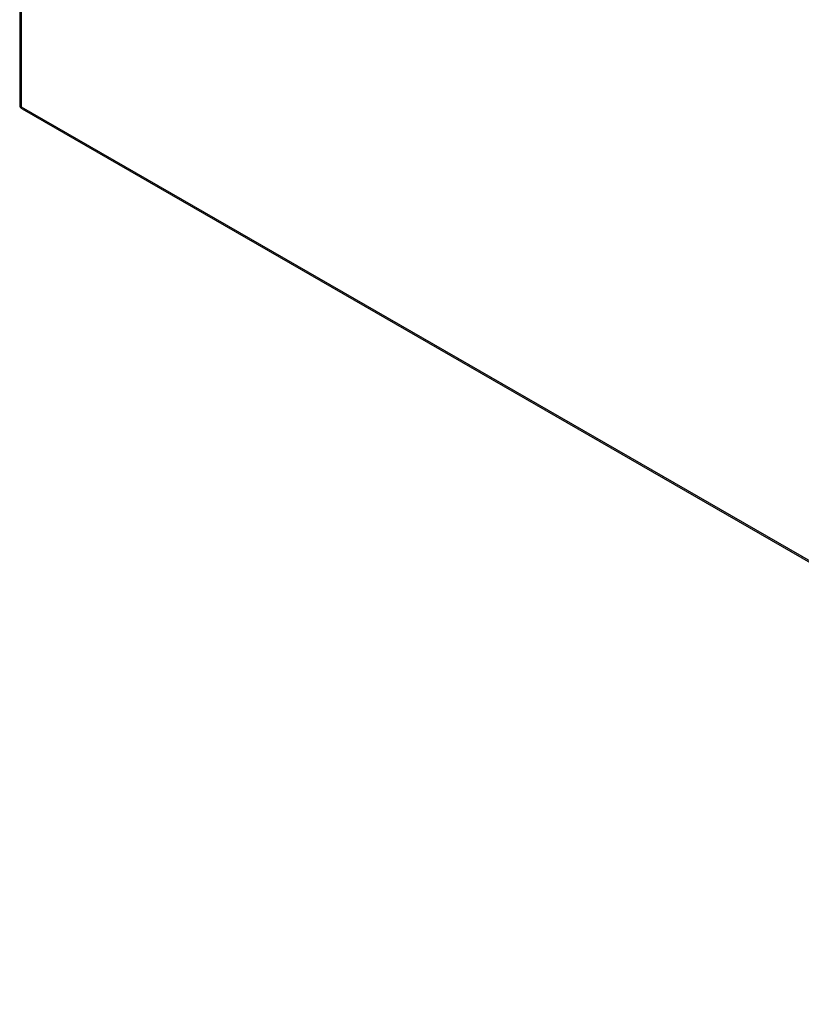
# Model space of a CAD drawing. Header units: inches. Extents: x 14 to 456, y 41 to 215.
# Tile 265 of 361: x 387 to 404, y 168 to 189. Entities that reach past the tile are written whole.
import ezdxf

# ---------------------------------------------------------------- set-up
doc = ezdxf.new("R2010")
doc.units = ezdxf.units.IN
doc.header["$MEASUREMENT"] = 0
doc.layers.add('Visible Edges(ANSI)', color=7, linetype='Continuous', lineweight=25)
doc.layers.add('Visible Tangent Edges(ANSI)', color=7, linetype='Continuous', lineweight=25)

msp = doc.modelspace()

# ---------------------------------------------------------------- linework, layer by layer
at = {"layer": 'Visible Edges(ANSI)'}
for p, q in [((387.154, 211.419), (387.154, 187.121)), ((387.204, 187.035), (420.865, 167.651))]:
    msp.add_line(p, q, dxfattribs=at)
msp.add_arc((387.253, 187.121), 0.099, 180, 240.064, dxfattribs=at)
at = {"layer": 'Visible Tangent Edges(ANSI)'}
for p, q in [((387.183, 211.378), (387.183, 187.081)), ((387.183, 187.081), (420.845, 167.696))]:
    msp.add_line(p, q, dxfattribs=at)
for major_axis, ratio, start_param, end_param in [((-0.099, 0), 0.575862, 0, 0.785398), ((-0.0494, -0.0858), 0.578093, 5.495853, 6.283185)]:
    msp.add_ellipse((387.253, 187.121), major_axis=major_axis, ratio=ratio, start_param=start_param, end_param=end_param, dxfattribs=at)

doc.saveas('drawing.dxf')
